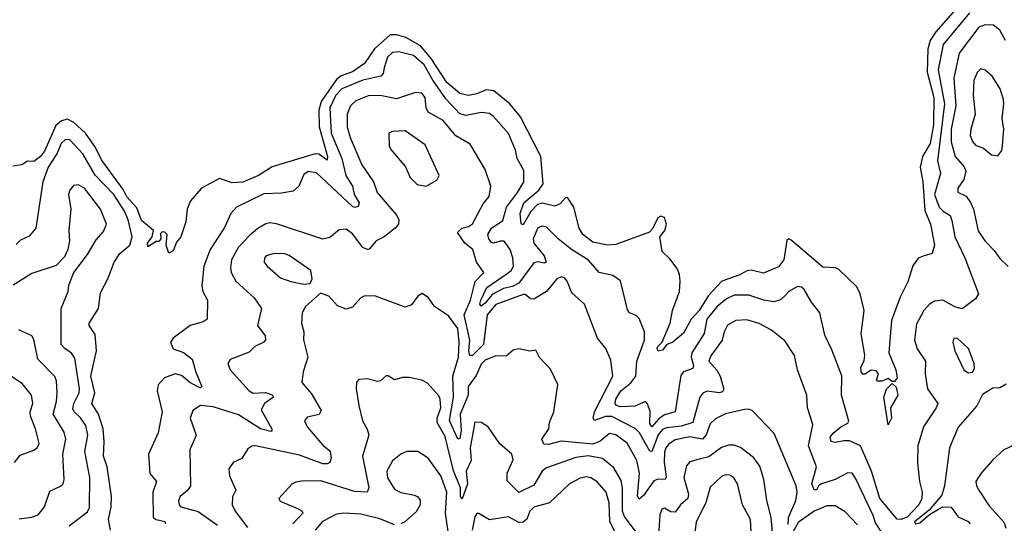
# Model space of a CAD drawing. Extents: x 1603745 to 1745082, y 385868 to 533966.
# Tile 315 of 646: x 1715348 to 1720016, y 419077 to 421463. Entities that reach past the tile are written whole.
import ezdxf

# ---------------------------------------------------------------- set-up
doc = ezdxf.new("R2010")
doc.units = 0

msp = doc.modelspace()

# ---------------------------------------------------------------- linework, layer by layer
at = {"layer": '0CON20XD'}
for points in [[(1719796, 421524), (1719691.2, 421405), (1719664.8, 421365), (1719653.9, 421325), (1719651, 421215), (1719682.8, 421095), (1719680.9, 420965), (1719664.1, 420875.9), (1719627.9, 420815), (1719617.1, 420765), (1719629.8, 420695), (1719639.5, 420559.5), (1719665.8, 420495), (1719685.6, 420395), (1719674.2, 420355.8), (1719635.5, 420344.5), (1719607.5, 420332.5), (1719582.8, 420297.2), (1719558.5, 420221.5), (1719522, 420148), (1719481.9, 420038.1), (1719468.6, 419885), (1719502.1, 419805), (1719508.1, 419765), (1719495, 419749.2), (1719485, 419748.8), (1719465, 419763.8), (1719435, 419750), (1719415, 419750), (1719410, 419755), (1719420, 419785), (1719408.8, 419798.8), (1719385, 419803.3), (1719355, 419783.8), (1719345, 419784), (1719338, 419795), (1719336, 419815), (1719351.5, 419848.5), (1719355.5, 419874.5), (1719337.6, 419975), (1719351.6, 420085), (1719332.7, 420165), (1719317.1, 420197.1), (1719230.6, 420280.6), (1719215, 420287.1), (1719155, 420290.9), (1719005, 420418.9), (1718994.4, 420425.6), (1718985, 420417.5), (1718970.9, 420325), (1718945, 420292.1), (1718875, 420261.5), (1718815.7, 420275.7), (1718795, 420273.4), (1718761.8, 420255), (1718676.2, 420223.8), (1718613.1, 420156.9), (1718568.9, 420085), (1718531.4, 420045), (1718495, 419977.5), (1718444.4, 419935.6), (1718416.4, 419923.6), (1718395, 419896.9), (1718375, 419893.3), (1718370.4, 419905), (1718374.2, 419915), (1718393.9, 419936.1), (1718432.5, 420025), (1718443.5, 420085), (1718475.5, 420175), (1718479.2, 420225), (1718476.1, 420256.1), (1718464.6, 420284.6), (1718430.4, 420330.4), (1718394.2, 420364.2), (1718383.1, 420435), (1718406.2, 420465), (1718415.3, 420495), (1718405.8, 420525.8), (1718387.9, 420532.1), (1718374.2, 420525), (1718348.4, 420471.6), (1718333.3, 420456.7), (1718175, 420398.6), (1718135, 420395.4), (1718065, 420408.9), (1718018, 420445), (1718000, 420475), (1717974.7, 420575), (1717945, 420620.4), (1717935, 420619.2), (1717909.6, 420590.4), (1717885, 420580.2), (1717825, 420594), (1717802.8, 420587.2), (1717771.6, 420555), (1717735, 420491.2), (1717725, 420495.8), (1717720.5, 420545), (1717737.9, 420595), (1717809.4, 420655), (1717829.8, 420685), (1717818.4, 420815), (1717722.8, 421002.8), (1717671.7, 421065), (1717596.2, 421126.2), (1717559.5, 421130.5), (1717515, 421111.9), (1717475, 421103.5), (1717435, 421113.4), (1717373.7, 421165), (1717299.4, 421279.4), (1717248.5, 421338.5), (1717179.2, 421379.2), (1717135, 421391.1), (1717105, 421390.8), (1717030.5, 421325), (1716982.9, 421255), (1716925, 421216.7), (1716872.5, 421197.5), (1716849.9, 421180.1), (1716777.8, 421075), (1716766.5, 421035), (1716768.1, 420955), (1716807.4, 420815), (1716805, 420797.5), (1716765.7, 420825.7), (1716747.9, 420827.9), (1716545, 420765.8), (1716479.4, 420725), (1716405, 420692.9), (1716355, 420690), (1716295, 420710.8), (1716210, 420665), (1716156.9, 420605), (1716141.1, 420565), (1716135.4, 420505), (1716111.1, 420435), (1716091.4, 420408.6), (1716075, 420368), (1716055, 420357.5), (1716042.5, 420395), (1716047.5, 420445), (1716036.4, 420456.4), (1716022.5, 420457.5), (1716015, 420450), (1716017.5, 420425), (1716007.5, 420412.5), (1715995, 420412.5), (1715955, 420387.5), (1715954.3, 420405), (1715976.2, 420433.8), (1715982.5, 420465), (1715925, 420511.2), (1715902.4, 420572.4), (1715855, 420623.1), (1715838.5, 420658.5), (1715735, 420799.1), (1715707.7, 420857.7), (1715660, 420925), (1715605, 420976.7), (1715575, 420991), (1715545.7, 420984.3), (1715518.7, 420961.3), (1715465, 420840), (1715446.6, 420815), (1715415, 420791.1), (1715385, 420793.3), (1715357.5, 420775), (1715315, 420769.6)], [(1719851.4, 421495), (1719725.8, 421345), (1719703.1, 421225), (1719732.1, 421065), (1719700.2, 420795), (1719714.2, 420735), (1719684.6, 420635), (1719707.8, 420575), (1719725.7, 420555.7), (1719759.2, 420535), (1719768.1, 420511.9), (1719781.1, 420435), (1719829, 420335), (1719893.8, 420165), (1719879.2, 420140.8), (1719816.2, 420093.8), (1719782, 420102), (1719725, 420134.7), (1719685, 420129.2), (1719662.2, 420115), (1719635, 420085.4), (1719599.2, 420020.8), (1719590.9, 419945), (1719603.3, 419903.3), (1719641.8, 419845), (1719641.2, 419785), (1719652.1, 419715), (1719700.5, 419645), (1719693.6, 419625), (1719633.3, 419535), (1719605.5, 419445), (1719604.1, 419364.1), (1719614.1, 419275), (1719626.4, 419225), (1719625.8, 419195), (1719610.2, 419165), (1719555, 419106.9), (1719525, 419094.9), (1719507.6, 419097.6), (1719426.1, 419195), (1719386.2, 419325), (1719333.6, 419443.6), (1719282.7, 419467.3), (1719255, 419468.7), (1719215, 419460), (1719195, 419465.5), (1719191.1, 419485), (1719204.7, 419505), (1719240.9, 419535), (1719275, 419551.2), (1719279, 419561), (1719244.8, 419685), (1719246.2, 419776.2), (1719198.8, 419898.8), (1719165, 419968), (1719141.2, 420075), (1719102.3, 420125), (1719067.9, 420185), (1719055, 420196.5), (1719035, 420198.5), (1718995, 420176.1), (1718979.7, 420160.3), (1718955, 420136.1), (1718923.1, 420126.9), (1718875.3, 420134.7), (1718805, 420158.4), (1718735, 420158.6), (1718699.3, 420140.7), (1718655.3, 420105), (1718606, 420045), (1718593, 419977), (1718535.2, 419885), (1718531.1, 419865), (1718541.9, 419825), (1718539.9, 419810.1), (1718495.9, 419794.1), (1718482.4, 419777.6), (1718455.2, 419605), (1718405, 419591.7), (1718377.7, 419572.3), (1718345, 419534.7), (1718335, 419550), (1718336.9, 419606.9), (1718325, 419643.5), (1718315, 419654.6), (1718265, 419632), (1718195, 419629.4), (1718177.8, 419635), (1718171.1, 419645), (1718174.3, 419665), (1718198.5, 419705), (1718245, 419742.3), (1718269.3, 419775), (1718274.3, 419845), (1718292.6, 419897.4), (1718310, 419945), (1718309.5, 419985), (1718285, 420048), (1718270.9, 420060.9), (1718238.8, 420075), (1718228.9, 420088.9), (1718196.3, 420226.3), (1718160.5, 420250.5), (1718095, 420265.5), (1718045, 420323.2), (1717964.6, 420375), (1717901.2, 420425), (1717845, 420479.5), (1717825, 420485.5), (1717805, 420477.5), (1717781.7, 420425), (1717785.7, 420405), (1717834.4, 420345), (1717843.3, 420315), (1717835, 420309.6), (1717805, 420316.1), (1717785, 420310.4), (1717713.6, 420215), (1717685, 420199.1), (1717641.2, 420188.8), (1717588.7, 420161.3), (1717555, 420119.4), (1717535, 420105.4), (1717529.5, 420115), (1717534.5, 420134.5), (1717562.7, 420195), (1717658.9, 420261.1), (1717677.6, 420275), (1717688.9, 420295), (1717686.3, 420335), (1717673.9, 420375), (1717645, 420413.1), (1717626, 420414), (1717595, 420404.2), (1717585, 420407.5), (1717572.1, 420425), (1717568.1, 420445), (1717585, 420474.7), (1717638.1, 420511.9), (1717656.5, 420575), (1717708.8, 420645), (1717737.5, 420695), (1717738.5, 420748.5), (1717707.1, 420805), (1717698.2, 420845), (1717665, 420924.4), (1717595, 421004.4), (1717575, 421018.2), (1717535, 421023.3), (1717465, 421009.8), (1717435, 421017.8), (1717367.6, 421087.6), (1717305.8, 421175.8), (1717265, 421248.8), (1717215, 421293), (1717145, 421310.8), (1717115, 421307.8), (1717091.6, 421285), (1717076.3, 421235)], [(1720021.2, 421365), (1719995, 421413.6), (1719965, 421436.4), (1719925, 421438.8), (1719895, 421427.9), (1719801.8, 421305), (1719776.6, 421186.6), (1719786.6, 421055), (1719764, 420945), (1719764.6, 420884.6), (1719783.5, 420815), (1719826.6, 420766.6), (1719834.1, 420745), (1719824.7, 420705.3), (1719795.8, 420665), (1719796.2, 420646.2), (1719835, 420626.9), (1719856.5, 420596.5), (1719869.7, 420565), (1719893, 420463), (1719923.8, 420415), (1719968.9, 420368.9), (1719995, 420331.4), (1720035, 420294.3)], [(1717076.3, 421235), (1717071.7, 421208.3), (1717059.5, 421195), (1716975, 421176.7), (1716875, 421134.8), (1716846.4, 421105), (1716818.1, 421045), (1716824.5, 420925), (1716875.2, 420805), (1716893.4, 420725), (1716925.8, 420675), (1716933.9, 420635), (1716957.3, 420595), (1716952.3, 420577.7), (1716937.1, 420572.9), (1716925, 420578.5), (1716755, 420737.9), (1716715.8, 420744.2), (1716695, 420730), (1716671.4, 420675), (1716645, 420650.5), (1716589.4, 420640.6), (1716505, 420638), (1716375.6, 420575), (1716348.8, 420545), (1716319.2, 420479.2), (1716250.8, 420375), (1716221.2, 420295), (1716211.7, 420201.7), (1716215.6, 420175), (1716238.1, 420135), (1716236.9, 420045), (1716217.6, 420032.4), (1716155.5, 420014.5), (1716076, 419955), (1716062.5, 419935), (1716075, 419904.4), (1716125, 419886.7), (1716165.1, 419855.1), (1716182.8, 419792.8), (1716212, 419725), (1716205, 419719.2), (1716195, 419721.8), (1716155, 419744.2), (1716115, 419778.1), (1716085.3, 419785.3), (1716035, 419766.7), (1716005, 419732.5), (1715998.9, 419705), (1716022.7, 419605), (1716004.1, 419505.9), (1715958, 419405), (1715965, 419312.5), (1715996.7, 419275), (1715978.8, 419225), (1715980.5, 419105), (1715995.3, 419095.3), (1716036, 419086), (1716038.8, 419075)], [(1719985, 420818.8), (1720005, 420843.3), (1720008.1, 420865), (1720014.7, 420945), (1720005.3, 420995.3), (1720014.3, 421064.3), (1720011.7, 421085), (1719997, 421135), (1719958.9, 421195), (1719925, 421224.4), (1719905, 421230), (1719887.2, 421212.8), (1719872.5, 421175), (1719869, 421105), (1719878.7, 421015), (1719856.8, 420945), (1719854.7, 420914.7), (1719865, 420885.8), (1719879.3, 420869.3), (1719918, 420855), (1719955, 420822), (1719985, 420818.8)], [(1719439.2, 419029.2), (1719405, 419079.4), (1719393.8, 419115), (1719312.7, 419287.3), (1719295, 419314.3), (1719275, 419316.5), (1719214.8, 419285.2), (1719149.5, 419265), (1719135.4, 419255), (1719125, 419236.2), (1719115, 419235.8), (1719104, 419265), (1719125.8, 419345), (1719087.8, 419445), (1719107.9, 419545), (1719083.5, 419625), (1719080.5, 419685), (1719035.7, 419805), (1719021.4, 419871.4), (1718975, 419942), (1718912.5, 419992.5), (1718854.2, 420024.2), (1718795, 420041.2), (1718742.6, 420037.4), (1718704.2, 420015.8), (1718687.5, 419985), (1718678.5, 419945), (1718625, 419870), (1718615.4, 419845), (1718653.4, 419803.4), (1718669.1, 419775), (1718687.1, 419712.9), (1718680.3, 419699.7), (1718665, 419695.9), (1718607.5, 419702.5), (1718586.6, 419693.4), (1718572.9, 419675), (1718540, 419555), (1718485, 419536.8), (1718415, 419529.4), (1718395, 419521.1), (1718375, 419495.7), (1718345, 419417.1), (1718335, 419418.9), (1718286.6, 419506.6), (1718265.7, 419525.7), (1718155, 419582.5), (1718125, 419583.6), (1718072.5, 419565), (1718067.5, 419575), (1718073.3, 419605), (1718159.6, 419775), (1718150.4, 419850.4), (1718127.1, 419905), (1718088.1, 419955), (1718025.3, 420115.3), (1717965, 420169.2), (1717944, 420224), (1717930.4, 420240.4), (1717915, 420245.5), (1717895, 420235.4), (1717845.4, 420175), (1717785, 420139.5), (1717770, 420140), (1717745, 420160.8), (1717735, 420160.6), (1717605, 420114.2), (1717564.5, 420065), (1717546.3, 419923.7), (1717495, 419872.8), (1717482.2, 419872.2), (1717477.6, 419895), (1717481.4, 419945), (1717455.3, 420065), (1717485.7, 420135), (1717508, 420222), (1717548.5, 420265), (1717513.6, 420313.6), (1717495.9, 420375), (1717458.2, 420405), (1717423.2, 420455), (1717444.4, 420475), (1717475, 420482.8), (1717495, 420496.2), (1717545, 420590), (1717574, 420626), (1717581.1, 420675), (1717555, 420754), (1717484.1, 420874.1), (1717415, 420913.2), (1717355, 420984.7), (1717285.2, 421025.2), (1717275.4, 421045), (1717269.6, 421095), (1717255, 421114.4), (1717225, 421118.6), (1717135, 421088.1), (1717065, 421101.6), (1717005, 421103.9), (1716941.8, 421078.2), (1716916.9, 421055), (1716900.9, 421015), (1716900.9, 420955), (1716914.7, 420905), (1716970.7, 420775), (1717024.6, 420695), (1717042.5, 420645), (1717135.6, 420535), (1717145.4, 420515), (1717143.5, 420495), (1717128.1, 420475), (1717075.3, 420434.7), (1717037.5, 420415), (1717005, 420375.6), (1716994.7, 420374.7), (1716975, 420383.6), (1716925, 420449.1), (1716895, 420470.5), (1716862.2, 420467.8), (1716818.2, 420431.8), (1716785, 420422.7), (1716565, 420495.4), (1716535, 420500), (1716515, 420496.2), (1716476.4, 420473.6), (1716435, 420439.2), (1716384.7, 420385), (1716352.6, 420325), (1716347.1, 420287.1), (1716350.9, 420265), (1716373.1, 420225), (1716458.9, 420145), (1716494.3, 420095), (1716475.6, 420015), (1716511.2, 419965), (1716513.8, 419946.2), (1716505, 419934.6), (1716463.1, 419915), (1716435, 419887.8), (1716346.4, 419853.6), (1716333.8, 419835), (1716346.2, 419805), (1716435, 419704.1), (1716455, 419694.1), (1716513.1, 419696.9), (1716545, 419685.4), (1716550.6, 419675), (1716508.9, 419645), (1716492.7, 419615), (1716542.5, 419525), (1716543.3, 419515), (1716537.9, 419512.1), (1716489.5, 419525), (1716385, 419590.9), (1716265, 419629.1), (1716204.7, 419635.3), (1716168, 419612), (1716155.6, 419575), (1716184.5, 419495), (1716154.6, 419424.6), (1716157.8, 419255), (1716145.6, 419235), (1716108.6, 419205), (1716100, 419185), (1716103.3, 419165), (1716112.2, 419155), (1716193.2, 419133.2), (1716285, 419067.7)], [(1717275, 420674), (1717325, 420703.3), (1717336.2, 420725), (1717269.8, 420869.8), (1717175, 420935.7), (1717115, 420933.8), (1717097.5, 420925), (1717100, 420865), (1717107.8, 420847.8), (1717176.3, 420766.3), (1717198.8, 420715), (1717232.1, 420682.1), (1717275, 420674)], [(1715778.5, 419045), (1715768.7, 419095), (1715780.9, 419155), (1715783.3, 419205), (1715762.1, 419345), (1715745.5, 419395), (1715748.7, 419465), (1715743.2, 419525), (1715721.2, 419595), (1715689.7, 419645), (1715703.2, 419695), (1715685.1, 419775), (1715711.9, 419895), (1715705, 419971.2), (1715677.1, 420015), (1715676.9, 420025), (1715720.7, 420095), (1715730.9, 420169.1), (1715765, 420235.8), (1715795.2, 420314.8), (1715822.5, 420355), (1715870, 420395), (1715881.7, 420435), (1715862.4, 420515), (1715845, 420555.2), (1715794, 420635), (1715705.8, 420725.8), (1715647.4, 420827.4), (1715585, 420893.5), (1715565, 420895.3), (1715545, 420876.8), (1715523, 420827), (1715482.6, 420765), (1715457.1, 420695), (1715424.4, 420475), (1715392.8, 420437.2), (1715351.9, 420418.1), (1715331.2, 420398.8)], [(1715582.5, 419065), (1715668.8, 419131.2), (1715678.1, 419151.9), (1715680.2, 419295), (1715657.3, 419417.3), (1715670.7, 419495), (1715661.1, 419541.1), (1715636.6, 419576.6), (1715606.6, 419605), (1715600.3, 419620.3), (1715605, 419644.4), (1715630, 419695), (1715631.2, 419715), (1715609, 419859), (1715593.4, 419883.4), (1715561.1, 419905), (1715544.6, 419925), (1715544.6, 420095), (1715577.1, 420175), (1715580.8, 420205), (1715604.5, 420265.5), (1715668.9, 420351.1), (1715709.5, 420420.5), (1715745, 420459.2), (1715759.5, 420495), (1715730.4, 420565), (1715655, 420664.6), (1715625, 420680.9), (1715603.2, 420676.8), (1715585.5, 420655), (1715579.2, 420635), (1715590.8, 420565), (1715580, 420465), (1715583.3, 420415), (1715575.7, 420375), (1715560.9, 420339.1), (1715521.3, 420298.7), (1715405, 420260.5), (1715317.5, 420205)], [(1716695, 420210.8), (1716725, 420212.5), (1716734.2, 420235.8), (1716727.5, 420275), (1716625, 420346.1), (1716605, 420353.6), (1716554.5, 420355.5), (1716516.7, 420345), (1716508, 420335), (1716507.5, 420315), (1716520.8, 420295), (1716585, 420240), (1716632.8, 420222.8), (1716695, 420210.8)], [(1718991.1, 419071.1), (1718993.5, 419105), (1719028.4, 419185), (1719033.3, 419225), (1719028.9, 419255), (1718925, 419502), (1718821.1, 419611.1), (1718805, 419617.5), (1718785, 419615.6), (1718694.8, 419595.2), (1718647.4, 419572.6), (1718621.3, 419548.7), (1718603, 419497), (1718585, 419476.1), (1718525, 419486.3), (1718455, 419472.2), (1718425, 419451.8), (1718411.1, 419435), (1718405.2, 419414.8), (1718402.8, 419365), (1718412.7, 419297.3), (1718408.9, 419285), (1718375, 419286.8), (1718355, 419278.3), (1718305, 419208.5), (1718285, 419191.4), (1718276.3, 419206.3), (1718286.5, 419315), (1718274.1, 419374.1), (1718227.3, 419457.3), (1718175, 419496.5), (1718145, 419502.5), (1718098.7, 419465), (1718065, 419452.2), (1717915, 419465.6), (1717855, 419451.2), (1717832.7, 419452.7), (1717824, 419476), (1717857.3, 419525), (1717860.4, 419555), (1717880, 419605), (1717899.2, 419735), (1717865, 419807.5), (1717812.7, 419862.7), (1717795, 419897.5), (1717767, 419893), (1717715, 419904), (1717687, 419897), (1717655, 419868.8), (1717605, 419870), (1717555, 419849.5), (1717535, 419831.2), (1717512.6, 419777.4), (1717474.1, 419725), (1717473.6, 419685), (1717436, 419595), (1717441.1, 419515), (1717435, 419478.6), (1717425, 419476.4), (1717386, 419565), (1717405.1, 419675.1), (1717401.9, 419775), (1717428.4, 419865), (1717431, 419935), (1717425, 420000.4), (1717380.7, 420060.7), (1717315, 420104), (1717286.7, 420145), (1717256.4, 420166.4), (1717235, 420153.8), (1717205, 420112.5), (1717175, 420101.5), (1717035, 420152.9), (1716984.6, 420155.4), (1716964.6, 420145.4), (1716925, 420100.6), (1716895, 420091.4), (1716855, 420107.1), (1716813.2, 420153.2), (1716773.3, 420166.7), (1716702.9, 420105), (1716686.7, 420075), (1716684.5, 420025), (1716694.4, 419985), (1716693.4, 419946.6), (1716714.4, 419865), (1716692.5, 419795), (1716685.6, 419745), (1716730.5, 419690.5), (1716777.8, 419612.2), (1716768.1, 419591.9), (1716710.4, 419579.6), (1716698, 419562), (1716710.4, 419535), (1716785, 419446.8), (1716819.2, 419419.2), (1716824.5, 419385.5), (1716818.1, 419365), (1716805, 419358.2), (1716785, 419358.6), (1716675, 419400.2), (1716465.6, 419444.4), (1716447.8, 419442.2), (1716429.8, 419430.2), (1716410.3, 419399.7), (1716401.2, 419385), (1716359.2, 419365), (1716340, 419335), (1716341.7, 419301.7), (1716372.1, 419235), (1716357.2, 419202.8), (1716354.4, 419165), (1716370, 419135), (1716428.1, 419058.1)], [(1715345, 419098.8), (1715403.1, 419106.9), (1715435, 419117.8), (1715465.3, 419154.7), (1715490.5, 419229.5), (1715545, 419254.5), (1715554.4, 419265), (1715558.2, 419285), (1715552.6, 419405), (1715566.2, 419476.2), (1715558.3, 419508.3), (1715505.8, 419595), (1715522.8, 419655), (1715525.8, 419695), (1715522.6, 419752.6), (1715515, 419773.1), (1715433.5, 419855), (1715415, 419947.5), (1715405, 419966), (1715343, 419993)], [(1719845, 419790.8), (1719865, 419793.3), (1719875, 419810), (1719873.1, 419835), (1719846.4, 419905), (1719795, 419952), (1719776.2, 419953.8), (1719772.9, 419935), (1719780.9, 419895), (1719824.2, 419805), (1719845, 419790.8)], [(1715322.5, 419365), (1715350.2, 419399.8), (1715415, 419424), (1715430, 419435), (1715440, 419455), (1715422.7, 419525), (1715398.2, 419585), (1715397.8, 419605), (1715409.3, 419645), (1715402.9, 419685), (1715360.1, 419740.1), (1715305, 419774.4)], [(1718275, 419028.5), (1718215, 419110), (1718206.3, 419135), (1718206.5, 419245), (1718199.6, 419279.6), (1718165, 419340.5), (1718111.1, 419385), (1718043.8, 419396.2), (1717985, 419388.6), (1717845, 419339.4), (1717825, 419324.7), (1717785, 419258.2), (1717715, 419223.1), (1717658.5, 419278.5), (1717659.4, 419315), (1717688.1, 419378.1), (1717681.9, 419405), (1717625, 419454.2), (1717569.2, 419535), (1717535, 419554.3), (1717505, 419556.2), (1717483.1, 419435), (1717488.3, 419375), (1717464.9, 419324.9), (1717471.3, 419265), (1717445, 419193.6), (1717437.8, 419205), (1717437.7, 419245), (1717404.8, 419325.2), (1717365, 419488.5), (1717327.1, 419555), (1717327.8, 419575), (1717344.7, 419624.7), (1717341.5, 419665), (1717335, 419680.8), (1717281.1, 419741.1), (1717255, 419755.8), (1717195, 419767.5), (1717162.3, 419767.7), (1717125, 419757.5), (1717095, 419776.2), (1717085, 419776.2), (1717057.8, 419752.2), (1717045, 419749.2), (1716995, 419761.4), (1716955, 419758.8), (1716944.3, 419745.7), (1716942.5, 419715), (1716955.6, 419635.6), (1716972.6, 419562.6), (1716995, 419523.3), (1717002.5, 419495), (1716973.8, 419395), (1717002.5, 419245), (1716995.8, 419225), (1716935, 419228.4), (1716775, 419277.8), (1716683.8, 419276.2), (1716657.4, 419272.6), (1716637.8, 419262.2), (1716575.8, 419195), (1716582.7, 419182.7), (1716672.1, 419145), (1716686.7, 419135), (1716690.3, 419125), (1716642.2, 419075)], [(1719465, 419544), (1719444.5, 419675), (1719456.9, 419713.1), (1719485, 419740), (1719502.9, 419722.9), (1719510.8, 419685), (1719476.2, 419625), (1719481.8, 419575), (1719465, 419544)], [(1720024.3, 419735.7), (1719995, 419718.8), (1719962.3, 419717.7), (1719912.3, 419687.7), (1719886, 419634), (1719797, 419533), (1719756.9, 419435), (1719732, 419255), (1719719.3, 419210.7), (1719659.9, 419140.1), (1719590.8, 419085), (1719595.4, 419075.4), (1719615, 419078.7), (1719661, 419119), (1719704.3, 419145), (1719725, 419154.6), (1719765, 419154.3), (1719797.8, 419107.8), (1719845, 419085.8), (1719853.8, 419075)], [(1718917.1, 419035), (1718911.5, 419105), (1718890.6, 419185), (1718876.7, 419285), (1718857.7, 419347.7), (1718827.9, 419387.9), (1718765, 419436.1), (1718735, 419446.8), (1718708.1, 419448.1), (1718675, 419436.9), (1718615, 419392), (1718575, 419383.4), (1718525, 419368.2), (1718510, 419350), (1718496.4, 419293.6), (1718518.4, 419215), (1718515.4, 419194.6), (1718480.3, 419165), (1718455, 419129.5), (1718435, 419131.5), (1718405, 419148.9), (1718393.1, 419145), (1718382.2, 419117.8), (1718378.5, 419041.5)], [(1720065, 419448.9), (1720014.7, 419425), (1719961.3, 419378.7), (1719906.9, 419315), (1719881.9, 419275), (1719884.1, 419255), (1719895, 419234.4), (1719945, 419160), (1720015, 419081.1), (1720023.3, 419055)], [(1717384.1, 419005), (1717367.2, 419125), (1717372.5, 419225), (1717345, 419301.4), (1717285, 419385.6), (1717235, 419418.1), (1717182.8, 419417.2), (1717155, 419405.5), (1717115, 419372.7), (1717088.5, 419325), (1717092.4, 419292.4), (1717125, 419239.3), (1717155, 419223.2), (1717220, 419210), (1717235, 419202), (1717246.2, 419186.2), (1717246, 419164), (1717228.3, 419131.7), (1717173.1, 419085), (1717155, 419074.6)], [(1718217.2, 418947.2), (1718145.6, 419085), (1718142.7, 419175), (1718129, 419225), (1718085, 419274), (1718055, 419293.4), (1718035, 419297.5), (1718005, 419291.6), (1717955.2, 419264.8), (1717860, 419175), (1717785, 419153.1), (1717767.3, 419135), (1717753, 419097), (1717735, 419082.3), (1717715, 419080.9), (1717665, 419108.4), (1717575, 419094.4), (1717525, 419123.8), (1717515, 419123.8), (1717505, 419107.5), (1717492.8, 419045)], [(1718816.7, 419035), (1718812.5, 419095), (1718775.2, 419165.2), (1718751.8, 419265), (1718733.2, 419293.2), (1718715, 419305.4), (1718695, 419306.8), (1718675, 419298.2), (1718621.7, 419248.3), (1718600.3, 419175), (1718555.3, 419085), (1718546, 419005)], [(1719319.6, 419069.6), (1719261.2, 419131.2), (1719215, 419160.8), (1719175, 419160), (1719115, 419135.2), (1719038.8, 419081.2), (1719013.3, 419035)], [(1717125, 419069.6), (1717055, 419097.8), (1716965, 419120.6), (1716884.7, 419125.3), (1716850.2, 419119.8), (1716783.8, 419086.2), (1716748, 419045)]]:
    msp.add_lwpolyline(points, dxfattribs=at)

doc.saveas('drawing.dxf')
